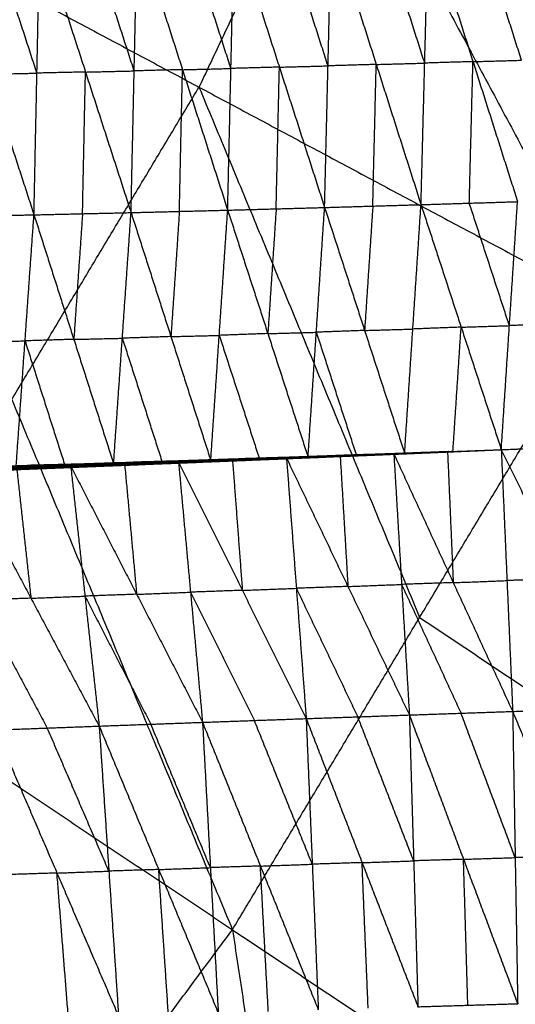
# Model space of a CAD drawing. Header units: millimetres. Extents: x -106 to 110, y -96 to 120.
# Tile 608 of 656: x 55.92 to 60.42, y -26.16 to -17.22. Entities that reach past the tile are written whole.
import ezdxf

# ---------------------------------------------------------------- set-up
doc = ezdxf.new("R2010")
doc.units = ezdxf.units.MM
doc.header["$MEASUREMENT"] = 0
doc.layers.add('Default', color=7, linetype='Continuous', true_color=0x000000)

msp = doc.modelspace()

# ---------------------------------------------------------------- linework, layer by layer
at = {"layer": 'Default'}
for points in [[(56.3184, -10.619, 3.952), (58.7847, -15.2153, 4.07), (61.2509, -19.8116, 4.1879)], [(58.7847, -15.2153, 4.07), (58.1659, -16.5236, 4.07), (57.5471, -17.8319, 4.07)], [(53.8433, -15.8521, 3.952), (55.8472, -20.668, 4.07), (57.851, -25.4839, 4.1879)], [(53.8433, -15.8521, 3.952), (57.5471, -17.8319, 4.07), (61.2509, -19.8116, 4.1879)], [(58.7189, -17.6384, -1.9272), (58.5136, -17.0012, -2.2001), (58.3083, -16.364, -2.4729)], [(58.6878, -18.9245, -1.4012), (58.7189, -17.6384, -1.9272), (58.7501, -16.3524, -2.4532)], [(58.7501, -16.3524, -2.4532), (59.1568, -17.6255, -1.906), (59.5635, -18.8987, -1.3587)], [(59.5969, -17.6134, -1.885), (59.3936, -16.9769, -2.1587), (59.1902, -16.3403, -2.4323)], [(59.5635, -18.8987, -1.3587), (59.5969, -17.6134, -1.885), (59.6304, -16.3282, -2.4113)], [(59.6304, -16.3282, -2.4113), (60.0353, -17.5999, -1.8623), (60.4401, -18.8715, -1.3133)], [(60.4759, -17.5873, -1.8407), (60.2735, -16.9515, -2.1152), (60.0711, -16.3157, -2.3897)], [(55.2167, -16.4372, -2.5808), (55.6327, -17.7141, -2.0429), (56.0486, -18.9911, -1.5049)], [(56.0754, -17.7044, -2.0313), (55.8674, -17.0659, -2.3003), (55.6594, -16.4275, -2.5693)], [(56.0486, -18.9911, -1.5049), (56.0754, -17.7044, -2.0313), (56.1021, -16.4177, -2.5577)], [(56.1021, -16.4177, -2.5577), (56.5162, -17.6943, -2.0164), (56.9302, -18.9709, -1.475)], [(56.9585, -17.6841, -2.0014), (56.7515, -17.0458, -2.2721), (56.5444, -16.4075, -2.5427)], [(56.9302, -18.9709, -1.475), (56.9585, -17.6841, -2.0014), (56.9868, -16.3973, -2.5278)], [(56.9868, -16.3973, -2.5278), (57.3973, -17.673, -1.984), (57.8077, -18.9487, -1.4403)], [(57.8372, -17.6621, -1.9665), (57.6319, -17.0243, -2.2383), (57.4267, -16.3864, -2.5102)], [(57.8077, -18.9487, -1.4403), (57.8372, -17.6621, -1.9665), (57.8666, -16.3755, -2.4926)], [(57.8666, -16.3755, -2.4926), (58.2772, -17.65, -1.9469), (58.6878, -18.9245, -1.4012)], [(59.1568, -17.6255, -1.906), (59.3769, -17.6195, -1.8955), (59.5969, -17.6134, -1.885)], [(60.0353, -17.5999, -1.8623), (59.8161, -17.6067, -1.8737), (59.5969, -17.6134, -1.885)], [(60.0018, -18.8851, -1.336), (60.0185, -18.2425, -1.5992), (60.0353, -17.5999, -1.8623)], [(60.0353, -17.5999, -1.8623), (60.2556, -17.5936, -1.8515), (60.4759, -17.5873, -1.8407)], [(55.6327, -17.7141, -2.0429), (55.854, -17.7093, -2.0371), (56.0754, -17.7044, -2.0313)], [(56.5162, -17.6943, -2.0164), (56.2958, -17.6994, -2.0238), (56.0754, -17.7044, -2.0313)], [(56.4894, -18.981, -1.49), (56.5028, -18.3377, -1.7532), (56.5162, -17.6943, -2.0164)], [(56.5162, -17.6943, -2.0164), (56.7373, -17.6892, -2.0089), (56.9585, -17.6841, -2.0014)], [(57.3973, -17.673, -1.984), (57.1779, -17.6786, -1.9927), (56.9585, -17.6841, -2.0014)], [(57.369, -18.9598, -1.4577), (57.3831, -18.3164, -1.7208), (57.3973, -17.673, -1.984)], [(57.3973, -17.673, -1.984), (57.6172, -17.6676, -1.9752), (57.8372, -17.6621, -1.9665)], [(58.2772, -17.65, -1.9469), (58.0572, -17.6561, -1.9567), (57.8372, -17.6621, -1.9665)], [(58.2478, -18.9366, -1.4207), (58.2625, -18.2933, -1.6838), (58.2772, -17.65, -1.9469)], [(58.2772, -17.65, -1.9469), (58.4981, -17.6442, -1.9371), (58.7189, -17.6384, -1.9272)], [(59.1568, -17.6255, -1.906), (58.9379, -17.632, -1.9166), (58.7189, -17.6384, -1.9272)], [(59.1256, -18.9116, -1.38), (59.1412, -18.2686, -1.643), (59.1568, -17.6255, -1.906)], [(55.8472, -20.668, 4.07), (56.6971, -19.25, 4.07), (57.5471, -17.8319, 4.07)], [(57.5471, -17.8319, 4.07), (58.549, -20.2398, 4.1289), (59.551, -22.6478, 4.1879)], [(56.9302, -18.9709, -1.475), (57.369, -18.9598, -1.4577), (57.8077, -18.9487, -1.4403)], [(57.6543, -21.2232, 0.4624), (57.731, -20.086, -0.489), (57.8077, -18.9487, -1.4403)], [(57.8077, -18.9487, -1.4403), (58.2478, -18.9366, -1.4207), (58.6878, -18.9245, -1.4012)], [(57.8077, -18.9487, -1.4403), (58.1726, -20.07, -0.4691), (58.5375, -21.1913, 0.5021)], [(58.2478, -18.9366, -1.4207), (58.2102, -19.5033, -0.9449), (58.1726, -20.07, -0.4691)], [(58.5375, -21.1913, 0.5021), (58.6126, -20.0579, -0.4495), (58.6878, -18.9245, -1.4012)], [(58.6878, -18.9245, -1.4012), (59.1256, -18.9116, -1.38), (59.5635, -18.8987, -1.3587)], [(58.6878, -18.9245, -1.4012), (59.0512, -20.0414, -0.4279), (59.4146, -21.1583, 0.5455)], [(59.1256, -18.9116, -1.38), (59.0884, -19.4765, -0.9039), (59.0512, -20.0414, -0.4279)], [(59.4146, -21.1583, 0.5455), (59.4891, -20.0285, -0.4066), (59.5635, -18.8987, -1.3587)], [(59.5635, -18.8987, -1.3587), (60.0018, -18.8851, -1.336), (60.4401, -18.8715, -1.3133)], [(59.5635, -18.8987, -1.3587), (59.9279, -20.0115, -0.3829), (60.2923, -21.1243, 0.593)], [(60.3662, -19.9979, -0.3602), (60.184, -19.4415, -0.8481), (60.0018, -18.8851, -1.336)], [(60.2923, -21.1243, 0.593), (60.3662, -19.9979, -0.3602), (60.4401, -18.8715, -1.3133)], [(55.1664, -19.0093, -1.5291), (55.6075, -19.0002, -1.517), (56.0486, -18.9911, -1.5049)], [(55.8863, -21.2813, 0.3932), (55.9675, -20.1362, -0.5559), (56.0486, -18.9911, -1.5049)], [(56.0486, -18.9911, -1.5049), (56.4894, -18.981, -1.49), (56.9302, -18.9709, -1.475)], [(56.0486, -18.9911, -1.5049), (56.4102, -20.1222, -0.5394), (56.7717, -21.2533, 0.4262)], [(56.4894, -18.981, -1.49), (56.4498, -19.5516, -1.0147), (56.4102, -20.1222, -0.5394)], [(56.7717, -21.2533, 0.4262), (56.851, -20.1121, -0.5244), (56.9302, -18.9709, -1.475)], [(56.9302, -18.9709, -1.475), (57.2923, -20.0971, -0.5063), (57.6543, -21.2232, 0.4624)], [(57.369, -18.9598, -1.4577), (57.3306, -19.5285, -0.982), (57.2923, -20.0971, -0.5063)], [(57.851, -25.4839, 4.1879), (59.551, -22.6478, 4.1879), (61.2509, -19.8116, 4.1879)], [(59.0512, -20.0414, -0.4279), (59.2701, -20.0349, -0.4172), (59.4891, -20.0285, -0.4066)], [(59.9279, -20.0115, -0.3829), (59.7085, -20.02, -0.3947), (59.4891, -20.0285, -0.4066)], [(59.8534, -21.1413, 0.5692), (59.8907, -20.5764, 0.0932), (59.9279, -20.0115, -0.3829)], [(59.9279, -20.0115, -0.3829), (60.147, -20.0047, -0.3715), (60.3662, -19.9979, -0.3602)], [(61.0667, -19.9684, -0.3175), (60.7164, -19.9832, -0.3389), (60.3662, -19.9979, -0.3602)], [(56.4102, -20.1222, -0.5394), (56.6306, -20.1171, -0.5319), (56.851, -20.1121, -0.5244)], [(57.2923, -20.0971, -0.5063), (57.0716, -20.1046, -0.5154), (56.851, -20.1121, -0.5244)], [(56.851, -20.1121, -0.5244), (57.032, -20.6752, -0.0401), (57.213, -21.2382, 0.4443)], [(57.2923, -20.0971, -0.5063), (57.5116, -20.0915, -0.4977), (57.731, -20.086, -0.489)], [(58.1726, -20.07, -0.4691), (57.9518, -20.078, -0.479), (57.731, -20.086, -0.489)], [(57.731, -20.086, -0.489), (57.9135, -20.6466, -0.0034), (58.0959, -21.2073, 0.4822)], [(58.1726, -20.07, -0.4691), (58.3926, -20.064, -0.4593), (58.6126, -20.0579, -0.4495)], [(59.0512, -20.0414, -0.4279), (58.8319, -20.0496, -0.4387), (58.6126, -20.0579, -0.4495)], [(58.6126, -20.0579, -0.4495), (58.7943, -20.6164, 0.0371), (58.9761, -21.1748, 0.5238)], [(55.5264, -20.1453, -0.568), (55.7469, -20.1407, -0.5619), (55.9675, -20.1362, -0.5559)], [(56.4102, -20.1222, -0.5394), (56.1888, -20.1292, -0.5476), (55.9675, -20.1362, -0.5559)], [(55.9675, -20.1362, -0.5559), (56.1482, -20.7017, -0.0731), (56.329, -21.2673, 0.4097)], [(50.8672, -20.8175, 3.952), (54.3591, -23.1507, 4.07), (57.851, -25.4839, 4.1879)], [(60.2922, -21.1239, 0.5932), (60.9871, -21.0939, 0.6322), (61.682, -21.0638, 0.6713)], [(60.2922, -21.1239, 0.5932), (60.982, -21.0946, 0.6282), (61.6718, -21.0653, 0.6633)], [(60.2922, -21.1239, 0.5932), (60.9927, -21.0946, 0.6357), (61.6932, -21.0654, 0.6783)], [(60.2922, -21.1239, 0.5932), (60.9772, -21.0964, 0.6269), (61.6622, -21.0689, 0.6605)], [(60.2922, -21.1239, 0.5932), (60.9656, -21.0976, 0.6336), (61.639, -21.0713, 0.6741)], [(60.2922, -21.1239, 0.5932), (60.9728, -21.0979, 0.6278), (61.6535, -21.072, 0.6625)], [(60.2922, -21.1239, 0.5932), (60.9689, -21.0984, 0.6309), (61.6456, -21.0728, 0.6687)], [(60.2923, -21.1243, 0.593), (60.9927, -21.0948, 0.6356), (61.6932, -21.0654, 0.6783)], [(60.2923, -21.1243, 0.593), (60.9656, -21.0978, 0.6335), (61.639, -21.0713, 0.6741)], [(57.4293, -21.2233, 0.4419), (57.9077, -21.2076, 0.4629), (58.3861, -21.1918, 0.4839)], [(57.6543, -21.2232, 0.4624), (58.0959, -21.2073, 0.4822), (58.5375, -21.1913, 0.5021)], [(57.6543, -21.2232, 0.4624), (58.0202, -21.2075, 0.4731), (58.3861, -21.1918, 0.4839)], [(57.9025, -21.2086, 0.4582), (58.1417, -21.2008, 0.4687), (58.3809, -21.1929, 0.4792)], [(58.3809, -21.1929, 0.4792), (58.1443, -21.2002, 0.4711), (57.9077, -21.2076, 0.4629)], [(58.0202, -21.2075, 0.4731), (58.241, -21.1995, 0.4831), (58.4618, -21.1916, 0.493)], [(58.3232, -21.2066, 0.4825), (58.8199, -21.1844, 0.5115), (59.3165, -21.1622, 0.5406)], [(58.3232, -21.2066, 0.4825), (58.8162, -21.1862, 0.5075), (59.3091, -21.1658, 0.5325)], [(58.3325, -21.2031, 0.4879), (58.5808, -21.192, 0.5024), (58.8291, -21.1809, 0.5169)], [(58.8199, -21.1844, 0.5115), (58.5762, -21.1938, 0.4997), (58.3325, -21.2031, 0.4879)], [(58.8266, -21.1854, 0.5038), (58.5802, -21.1956, 0.4913), (58.3337, -21.2059, 0.4788)], [(58.3417, -21.1996, 0.4932), (58.8291, -21.1809, 0.5169), (59.3165, -21.1622, 0.5406)], [(58.3442, -21.2051, 0.475), (58.8323, -21.1851, 0.5011), (59.3204, -21.1652, 0.5272)], [(58.3442, -21.2051, 0.475), (58.8266, -21.1854, 0.5038), (59.3091, -21.1658, 0.5325)], [(58.841, -21.1826, 0.5), (58.597, -21.1926, 0.487), (58.3529, -21.2026, 0.4739)], [(58.3616, -21.2, 0.4729), (58.8456, -21.1814, 0.4992), (59.3296, -21.1628, 0.5256)], [(58.3616, -21.2, 0.4729), (58.841, -21.1826, 0.5), (59.3204, -21.1652, 0.5272)], [(58.8527, -21.1784, 0.5001), (58.6107, -21.1877, 0.4869), (58.3687, -21.197, 0.4737)], [(58.3757, -21.194, 0.4746), (58.8563, -21.177, 0.5008), (59.3368, -21.1601, 0.527)], [(58.3757, -21.194, 0.4746), (58.8527, -21.1784, 0.5001), (59.3296, -21.1628, 0.5256)], [(58.3757, -21.194, 0.4746), (58.3809, -21.1929, 0.4792), (58.3861, -21.1918, 0.4839)], [(58.8614, -21.1759, 0.5055), (58.6212, -21.1844, 0.4923), (58.3809, -21.1929, 0.4792)], [(58.3861, -21.1918, 0.4839), (58.8639, -21.1754, 0.5086), (59.3417, -21.159, 0.5334)], [(58.3861, -21.1918, 0.4839), (58.8614, -21.1759, 0.5055), (59.3368, -21.1601, 0.527)], [(58.3861, -21.1918, 0.4839), (58.4618, -21.1916, 0.493), (58.5375, -21.1913, 0.5021)], [(58.9396, -21.1752, 0.5178), (58.7007, -21.1834, 0.5054), (58.4618, -21.1916, 0.493)], [(58.5375, -21.1913, 0.5021), (58.9761, -21.1748, 0.5238), (59.4146, -21.1583, 0.5455)], [(58.5375, -21.1913, 0.5021), (58.9396, -21.1752, 0.5178), (59.3417, -21.159, 0.5334)], [(58.8162, -21.1862, 0.5075), (58.818, -21.1853, 0.5095), (58.8199, -21.1844, 0.5115)], [(58.8162, -21.1862, 0.5075), (58.8214, -21.1858, 0.5056), (58.8266, -21.1854, 0.5038)], [(58.8199, -21.1844, 0.5115), (59.0663, -21.1742, 0.524), (59.3128, -21.164, 0.5365)], [(58.8266, -21.1854, 0.5038), (59.0707, -21.1754, 0.5168), (59.3147, -21.1655, 0.5298)], [(58.8291, -21.1809, 0.5169), (58.8644, -21.7738, 0.0585), (58.8997, -22.3667, -0.4)], [(59.3147, -21.1655, 0.5298), (59.0735, -21.1753, 0.5155), (58.8323, -21.1851, 0.5011)], [(58.8323, -21.1851, 0.5011), (58.8366, -21.1839, 0.5006), (58.841, -21.1826, 0.5)], [(58.841, -21.1826, 0.5), (59.083, -21.1733, 0.5132), (59.325, -21.164, 0.5264)], [(59.325, -21.164, 0.5264), (59.0853, -21.1727, 0.5128), (58.8456, -21.1814, 0.4992)], [(58.8456, -21.1814, 0.4992), (58.8491, -21.1799, 0.4996), (58.8527, -21.1784, 0.5001)], [(58.8527, -21.1784, 0.5001), (59.0929, -21.1699, 0.5132), (59.3332, -21.1614, 0.5263)], [(59.3332, -21.1614, 0.5263), (59.0947, -21.1692, 0.5136), (58.8563, -21.177, 0.5008)], [(58.8563, -21.177, 0.5008), (58.8588, -21.1765, 0.5031), (58.8614, -21.1759, 0.5055)], [(58.8614, -21.1759, 0.5055), (59.1003, -21.1677, 0.5178), (59.3392, -21.1595, 0.5302)], [(59.3392, -21.1595, 0.5302), (59.1015, -21.1675, 0.5194), (58.8639, -21.1754, 0.5086)], [(58.8639, -21.1754, 0.5086), (58.9017, -21.1753, 0.5132), (58.9396, -21.1752, 0.5178)], [(58.9396, -21.1752, 0.5178), (59.1589, -21.1669, 0.5286), (59.3782, -21.1587, 0.5394)], [(59.3782, -21.1587, 0.5394), (59.1771, -21.1667, 0.5316), (58.9761, -21.1748, 0.5238)], [(59.3091, -21.1658, 0.5325), (59.8007, -21.145, 0.5627), (60.2923, -21.1243, 0.593)], [(59.3091, -21.1658, 0.5325), (59.3128, -21.164, 0.5365), (59.3165, -21.1622, 0.5406)], [(59.3091, -21.1658, 0.5325), (59.3147, -21.1655, 0.5298), (59.3204, -21.1652, 0.5272)], [(59.3128, -21.164, 0.5365), (59.5586, -21.1536, 0.5516), (59.8044, -21.1432, 0.5668)], [(59.8007, -21.145, 0.5627), (59.5567, -21.1545, 0.5496), (59.3128, -21.164, 0.5365)], [(59.8063, -21.1447, 0.5601), (59.5605, -21.1551, 0.545), (59.3147, -21.1655, 0.5298)], [(59.3165, -21.1622, 0.5406), (59.8044, -21.1432, 0.5668), (60.2923, -21.1243, 0.593)], [(59.3165, -21.1622, 0.5406), (59.3871, -22.3479, -0.3763), (59.4577, -23.5337, -1.2931)], [(59.3165, -21.1622, 0.5406), (59.8561, -22.3319, -0.347), (60.3958, -23.5015, -1.2345)], [(59.3204, -21.1652, 0.5272), (59.8063, -21.1447, 0.5601), (60.2923, -21.1243, 0.593)], [(59.3204, -21.1652, 0.5272), (59.325, -21.164, 0.5264), (59.3296, -21.1628, 0.5256)], [(59.8109, -21.1436, 0.5593), (59.568, -21.1538, 0.5428), (59.325, -21.164, 0.5264)], [(59.3296, -21.1628, 0.5256), (59.8109, -21.1436, 0.5593), (60.2923, -21.1243, 0.593)], [(59.3296, -21.1628, 0.5256), (59.3332, -21.1614, 0.5263), (59.3368, -21.1601, 0.527)], [(59.8145, -21.1422, 0.56), (59.5739, -21.1518, 0.5432), (59.3332, -21.1614, 0.5263)], [(59.3368, -21.1601, 0.527), (59.8145, -21.1422, 0.56), (60.2923, -21.1243, 0.593)], [(59.3368, -21.1601, 0.527), (59.3392, -21.1595, 0.5302), (59.3417, -21.159, 0.5334)], [(59.817, -21.1417, 0.5632), (59.5781, -21.1506, 0.5467), (59.3392, -21.1595, 0.5302)], [(59.3417, -21.159, 0.5334), (59.817, -21.1417, 0.5632), (60.2923, -21.1243, 0.593)], [(59.3417, -21.159, 0.5334), (59.3782, -21.1587, 0.5394), (59.4146, -21.1583, 0.5455)], [(59.8534, -21.1413, 0.5692), (59.6158, -21.15, 0.5543), (59.3782, -21.1587, 0.5394)], [(59.3782, -21.1587, 0.5394), (59.5976, -21.1502, 0.5513), (59.817, -21.1417, 0.5632)], [(59.4146, -21.1583, 0.5455), (59.8534, -21.1413, 0.5692), (60.2923, -21.1243, 0.593)], [(59.8007, -21.145, 0.5627), (59.8035, -21.1449, 0.5614), (59.8063, -21.1447, 0.5601)], [(59.8044, -21.1432, 0.5668), (59.8302, -21.7376, 0.1099), (59.8561, -22.3319, -0.347)], [(59.8063, -21.1447, 0.5601), (59.8086, -21.1441, 0.5597), (59.8109, -21.1436, 0.5593)], [(59.8109, -21.1436, 0.5593), (59.8127, -21.1429, 0.5597), (59.8145, -21.1422, 0.56)], [(59.8145, -21.1422, 0.56), (59.8157, -21.1419, 0.5616), (59.817, -21.1417, 0.5632)], [(60.2923, -21.1243, 0.593), (60.344, -22.3129, -0.3207), (60.3958, -23.5015, -1.2345)], [(60.2923, -21.1243, 0.593), (60.8658, -22.2953, -0.2858), (61.4393, -23.4664, -1.1647)], [(55.3567, -21.3263, 0.3693), (55.8695, -21.3004, 0.3905), (56.3823, -21.2744, 0.4117)], [(55.4011, -21.3121, 0.377), (55.8917, -21.2932, 0.3944), (56.3823, -21.2744, 0.4117)], [(55.4072, -21.3199, 0.3619), (55.8975, -21.301, 0.379), (56.3877, -21.282, 0.396)], [(55.4498, -21.3048, 0.3601), (55.9357, -21.2878, 0.3771), (56.4216, -21.2708, 0.3941)], [(55.4498, -21.3048, 0.3601), (55.9187, -21.2934, 0.3781), (56.3877, -21.282, 0.396)], [(55.9531, -21.2793, 0.3769), (55.7102, -21.2878, 0.3684), (55.4672, -21.2963, 0.3599)], [(55.4846, -21.2877, 0.3598), (55.967, -21.2728, 0.3772), (56.4493, -21.2579, 0.3945)], [(55.4846, -21.2877, 0.3598), (55.9531, -21.2793, 0.3769), (56.4216, -21.2708, 0.3941)], [(55.9802, -21.2692, 0.3826), (55.739, -21.2767, 0.3739), (55.4979, -21.2841, 0.3652)], [(55.5111, -21.2806, 0.3707), (55.9907, -21.2668, 0.3878), (56.4702, -21.253, 0.4049)], [(55.5111, -21.2806, 0.3707), (55.9802, -21.2692, 0.3826), (56.4493, -21.2579, 0.3945)], [(55.6987, -21.2809, 0.3819), (55.8447, -21.2738, 0.3849), (55.9907, -21.2668, 0.3878)], [(56.1783, -21.2671, 0.3991), (55.9385, -21.274, 0.3905), (55.6987, -21.2809, 0.3819)], [(55.8695, -21.3004, 0.3905), (56.1172, -21.2904, 0.399), (56.3649, -21.2804, 0.4075)], [(55.8863, -21.2813, 0.3932), (56.1783, -21.2671, 0.3991), (56.4702, -21.253, 0.4049)], [(55.8863, -21.2813, 0.3932), (56.329, -21.2673, 0.4097), (56.7717, -21.2533, 0.4262)], [(55.9187, -21.2934, 0.3781), (56.1617, -21.2849, 0.3866), (56.4046, -21.2764, 0.3951)], [(56.4046, -21.2764, 0.3951), (56.1702, -21.2821, 0.3861), (55.9357, -21.2878, 0.3771)], [(55.9357, -21.2878, 0.3771), (55.9444, -21.2835, 0.377), (55.9531, -21.2793, 0.3769)], [(55.9531, -21.2793, 0.3769), (56.1943, -21.2718, 0.3856), (56.4354, -21.2644, 0.3943)], [(56.4354, -21.2644, 0.3943), (56.2012, -21.2686, 0.3857), (55.967, -21.2728, 0.3772)], [(55.967, -21.2728, 0.3772), (55.9736, -21.271, 0.3799), (55.9802, -21.2692, 0.3826)], [(55.9802, -21.2692, 0.3826), (56.22, -21.2623, 0.3912), (56.4598, -21.2554, 0.3997)], [(56.4598, -21.2554, 0.3997), (56.2252, -21.2611, 0.3938), (55.9907, -21.2668, 0.3878)], [(56.1783, -21.2671, 0.3991), (56.3996, -21.2601, 0.4073), (56.621, -21.2531, 0.4156)], [(56.329, -21.2673, 0.4097), (56.2537, -21.2672, 0.4044), (56.1783, -21.2671, 0.3991)], [(56.3475, -21.2864, 0.4033), (56.8543, -21.2617, 0.4268), (57.3611, -21.237, 0.4503)], [(56.3475, -21.2864, 0.4033), (56.8414, -21.2665, 0.4218), (57.3353, -21.2467, 0.4402)], [(56.3475, -21.2864, 0.4033), (56.3649, -21.2804, 0.4075), (56.3823, -21.2744, 0.4117)], [(56.3475, -21.2864, 0.4033), (56.3676, -21.2842, 0.3997), (56.3877, -21.282, 0.396)], [(56.3649, -21.2804, 0.4075), (56.6183, -21.268, 0.4193), (56.8717, -21.2557, 0.431)], [(56.8543, -21.2617, 0.4268), (56.6096, -21.271, 0.4172), (56.3649, -21.2804, 0.4075)], [(56.8615, -21.2644, 0.4181), (56.6145, -21.2743, 0.4089), (56.3676, -21.2842, 0.3997)], [(56.3823, -21.2744, 0.4117), (56.8717, -21.2557, 0.431), (57.3611, -21.237, 0.4503)], [(56.3823, -21.2744, 0.4117), (56.5114, -22.4544, -0.5147), (56.6406, -23.6344, -1.4411)], [(56.3823, -21.2744, 0.4117), (56.9807, -22.4373, -0.4927), (57.5791, -23.6002, -1.3971)], [(56.3877, -21.282, 0.396), (56.8769, -21.263, 0.4143), (57.3661, -21.244, 0.4325)], [(56.3877, -21.282, 0.396), (56.8615, -21.2644, 0.4181), (57.3353, -21.2467, 0.4402)], [(56.3877, -21.282, 0.396), (56.4046, -21.2764, 0.3951), (56.4216, -21.2708, 0.3941)], [(56.8939, -21.2574, 0.4133), (56.6493, -21.2669, 0.4042), (56.4046, -21.2764, 0.3951)], [(56.4216, -21.2708, 0.3941), (56.9069, -21.2534, 0.4123), (57.3921, -21.236, 0.4304)], [(56.4216, -21.2708, 0.3941), (56.8939, -21.2574, 0.4133), (57.3661, -21.244, 0.4325)], [(56.4216, -21.2708, 0.3941), (56.4354, -21.2644, 0.3943), (56.4493, -21.2579, 0.3945)], [(56.9207, -21.247, 0.4125), (56.6781, -21.2557, 0.4034), (56.4354, -21.2644, 0.3943)], [(56.4493, -21.2579, 0.3945), (56.9313, -21.2423, 0.4131), (57.4133, -21.2267, 0.4317)], [(56.4493, -21.2579, 0.3945), (56.9207, -21.247, 0.4125), (57.3921, -21.236, 0.4304)], [(56.4493, -21.2579, 0.3945), (56.4598, -21.2554, 0.3997), (56.4702, -21.253, 0.4049)], [(56.9418, -21.2398, 0.4183), (56.7008, -21.2476, 0.409), (56.4598, -21.2554, 0.3997)], [(56.4702, -21.253, 0.4049), (56.9498, -21.2381, 0.4234), (57.4293, -21.2233, 0.4419)], [(56.4702, -21.253, 0.4049), (56.9418, -21.2398, 0.4183), (57.4133, -21.2267, 0.4317)], [(56.4702, -21.253, 0.4049), (56.621, -21.2531, 0.4156), (56.7717, -21.2533, 0.4262)], [(56.621, -21.2531, 0.4156), (56.7854, -21.2456, 0.4195), (56.9498, -21.2381, 0.4234)], [(57.1005, -21.2383, 0.4341), (56.8607, -21.2457, 0.4248), (56.621, -21.2531, 0.4156)], [(56.7717, -21.2533, 0.4262), (57.213, -21.2382, 0.4443), (57.6543, -21.2232, 0.4624)], [(56.7717, -21.2533, 0.4262), (57.1005, -21.2383, 0.4341), (57.4293, -21.2233, 0.4419)], [(56.8414, -21.2665, 0.4218), (56.8478, -21.2641, 0.4243), (56.8543, -21.2617, 0.4268)], [(56.8414, -21.2665, 0.4218), (56.8514, -21.2655, 0.42), (56.8615, -21.2644, 0.4181)], [(56.8543, -21.2617, 0.4268), (57.1012, -21.2518, 0.436), (57.3482, -21.2418, 0.4453)], [(56.8615, -21.2644, 0.4181), (57.1061, -21.2548, 0.4273), (57.3507, -21.2453, 0.4364)], [(56.8717, -21.2557, 0.431), (56.9262, -21.8465, -0.0308), (56.9807, -22.4373, -0.4927)], [(57.3507, -21.2453, 0.4364), (57.1138, -21.2542, 0.4253), (56.8769, -21.263, 0.4143)], [(56.8769, -21.263, 0.4143), (56.8854, -21.2602, 0.4138), (56.8939, -21.2574, 0.4133)], [(56.8939, -21.2574, 0.4133), (57.1365, -21.2487, 0.4224), (57.3791, -21.24, 0.4315)], [(57.3791, -21.24, 0.4315), (57.143, -21.2467, 0.4219), (56.9069, -21.2534, 0.4123)], [(56.9069, -21.2534, 0.4123), (56.9138, -21.2502, 0.4124), (56.9207, -21.247, 0.4125)], [(56.9207, -21.247, 0.4125), (57.1617, -21.2392, 0.4218), (57.4027, -21.2313, 0.431)], [(57.4027, -21.2313, 0.431), (57.167, -21.2368, 0.4221), (56.9313, -21.2423, 0.4131)], [(56.9313, -21.2423, 0.4131), (56.9365, -21.2411, 0.4157), (56.9418, -21.2398, 0.4183)], [(56.9418, -21.2398, 0.4183), (57.1816, -21.2324, 0.4275), (57.4213, -21.225, 0.4368)], [(57.4213, -21.225, 0.4368), (57.1856, -21.2316, 0.4301), (56.9498, -21.2381, 0.4234)], [(57.1005, -21.2383, 0.4341), (57.3212, -21.2308, 0.4431), (57.5418, -21.2233, 0.4521)], [(57.213, -21.2382, 0.4443), (57.1568, -21.2383, 0.4392), (57.1005, -21.2383, 0.4341)], [(57.3353, -21.2467, 0.4402), (57.8385, -21.2231, 0.4667), (58.3417, -21.1996, 0.4932)], [(57.3353, -21.2467, 0.4402), (57.8292, -21.2266, 0.4614), (58.3232, -21.2066, 0.4825)], [(57.3353, -21.2467, 0.4402), (57.3482, -21.2418, 0.4453), (57.3611, -21.237, 0.4503)], [(57.3353, -21.2467, 0.4402), (57.3507, -21.2453, 0.4364), (57.3661, -21.244, 0.4325)], [(57.3482, -21.2418, 0.4453), (57.5998, -21.2301, 0.4585), (57.8514, -21.2183, 0.4718)], [(57.8385, -21.2231, 0.4667), (57.5933, -21.2325, 0.456), (57.3482, -21.2418, 0.4453)], [(57.8447, -21.2253, 0.4575), (57.5977, -21.2353, 0.4469), (57.3507, -21.2453, 0.4364)], [(57.3611, -21.237, 0.4503), (57.8514, -21.2183, 0.4718), (58.3417, -21.1996, 0.4932)], [(57.3611, -21.237, 0.4503), (57.4701, -22.4186, -0.4734), (57.5791, -23.6002, -1.3971)], [(57.3611, -21.237, 0.4503), (57.9408, -22.4018, -0.4486), (58.5206, -23.5665, -1.3475)], [(57.3661, -21.244, 0.4325), (57.8552, -21.2245, 0.4538), (58.3442, -21.2051, 0.475)], [(57.3661, -21.244, 0.4325), (57.8447, -21.2253, 0.4575), (58.3232, -21.2066, 0.4825)], [(57.3661, -21.244, 0.4325), (57.3791, -21.24, 0.4315), (57.3921, -21.236, 0.4304)], [(57.8681, -21.2205, 0.4527), (57.6236, -21.2303, 0.4421), (57.3791, -21.24, 0.4315)], [(57.3921, -21.236, 0.4304), (57.8769, -21.218, 0.4516), (58.3616, -21.2, 0.4729)], [(57.3921, -21.236, 0.4304), (57.8681, -21.2205, 0.4527), (58.3442, -21.2051, 0.475)], [(57.3921, -21.236, 0.4304), (57.4027, -21.2313, 0.431), (57.4133, -21.2267, 0.4317)], [(57.8875, -21.2134, 0.4523), (57.6451, -21.2224, 0.4416), (57.4027, -21.2313, 0.431)], [(57.4133, -21.2267, 0.4317), (57.8945, -21.2104, 0.4531), (58.3757, -21.194, 0.4746)], [(57.4133, -21.2267, 0.4317), (57.8875, -21.2134, 0.4523), (58.3616, -21.2, 0.4729)], [(57.4133, -21.2267, 0.4317), (57.4213, -21.225, 0.4368), (57.4293, -21.2233, 0.4419)], [(57.9025, -21.2086, 0.4582), (57.6619, -21.2168, 0.4475), (57.4213, -21.225, 0.4368)], [(57.4293, -21.2233, 0.4419), (57.9025, -21.2086, 0.4582), (58.3757, -21.194, 0.4746)], [(57.4293, -21.2233, 0.4419), (57.5418, -21.2233, 0.4521), (57.6543, -21.2232, 0.4624)], [(58.0202, -21.2075, 0.4731), (57.781, -21.2154, 0.4626), (57.5418, -21.2233, 0.4521)], [(57.5418, -21.2233, 0.4521), (57.7248, -21.2154, 0.4575), (57.9077, -21.2076, 0.4629)], [(57.8292, -21.2266, 0.4614), (57.8339, -21.2249, 0.464), (57.8385, -21.2231, 0.4667)], [(57.8292, -21.2266, 0.4614), (57.837, -21.226, 0.4594), (57.8447, -21.2253, 0.4575)], [(57.8385, -21.2231, 0.4667), (58.0855, -21.2131, 0.4773), (58.3325, -21.2031, 0.4879)], [(57.8447, -21.2253, 0.4575), (58.0892, -21.2156, 0.4681), (58.3337, -21.2059, 0.4788)], [(57.8514, -21.2183, 0.4718), (57.8961, -21.81, 0.0116), (57.9408, -22.4018, -0.4486)], [(58.3337, -21.2059, 0.4788), (58.0944, -21.2152, 0.4663), (57.8552, -21.2245, 0.4538)], [(57.8552, -21.2245, 0.4538), (57.8616, -21.2225, 0.4532), (57.8681, -21.2205, 0.4527)], [(57.8681, -21.2205, 0.4527), (58.1105, -21.2115, 0.4633), (58.3529, -21.2026, 0.4739)], [(58.3529, -21.2026, 0.4739), (58.1149, -21.2103, 0.4628), (57.8769, -21.218, 0.4516)], [(57.8769, -21.218, 0.4516), (57.8822, -21.2157, 0.4519), (57.8875, -21.2134, 0.4523)], [(57.8875, -21.2134, 0.4523), (58.1281, -21.2052, 0.463), (58.3687, -21.197, 0.4737)], [(58.3687, -21.197, 0.4737), (58.1316, -21.2037, 0.4634), (57.8945, -21.2104, 0.4531)], [(57.8945, -21.2104, 0.4531), (57.8985, -21.2095, 0.4557), (57.9025, -21.2086, 0.4582)], [(58.0959, -21.2073, 0.4822), (58.058, -21.2074, 0.4777), (58.0202, -21.2075, 0.4731)], [(58.3232, -21.2066, 0.4825), (58.3325, -21.2031, 0.4879), (58.3417, -21.1996, 0.4932)], [(58.3232, -21.2066, 0.4825), (58.3337, -21.2059, 0.4788), (58.3442, -21.2051, 0.475)], [(58.3417, -21.1996, 0.4932), (58.4312, -22.3831, -0.4271), (58.5206, -23.5665, -1.3475)], [(58.3417, -21.1996, 0.4932), (58.8997, -22.3667, -0.4), (59.4577, -23.5337, -1.2931)], [(58.3442, -21.2051, 0.475), (58.3529, -21.2026, 0.4739), (58.3616, -21.2, 0.4729)], [(58.3616, -21.2, 0.4729), (58.3687, -21.197, 0.4737), (58.3757, -21.194, 0.4746)], [(55.3567, -21.3263, 0.3693), (55.8521, -21.3064, 0.3863), (56.3475, -21.2864, 0.4033)], [(55.4011, -21.3121, 0.377), (56.0208, -22.4733, -0.532), (56.6406, -23.6344, -1.4411)], [(55.4072, -21.3199, 0.3619), (55.8773, -21.3031, 0.3826), (56.3475, -21.2864, 0.4033)], [(55.9187, -21.2934, 0.3781), (55.6736, -21.3029, 0.3695), (55.4285, -21.3123, 0.361)], [(55.8773, -21.3031, 0.3826), (56.1225, -21.2937, 0.3911), (56.3676, -21.2842, 0.3997)], [(55.8917, -21.2932, 0.3944), (55.9563, -21.8832, -0.0688), (56.0208, -22.4733, -0.532)], [(56.3676, -21.2842, 0.3997), (56.1325, -21.2926, 0.3893), (55.8975, -21.301, 0.379)], [(58.8997, -22.3667, -0.4), (59.1434, -22.3573, -0.3881), (59.3871, -22.3479, -0.3763)], [(59.8561, -22.3319, -0.347), (59.6216, -22.3399, -0.3616), (59.3871, -22.3479, -0.3763)], [(59.3871, -22.3479, -0.3763), (59.6569, -22.9328, -0.8201), (59.9268, -23.5176, -1.2638)], [(59.8561, -22.3319, -0.347), (60.1001, -22.3224, -0.3338), (60.344, -22.3129, -0.3207)], [(60.8658, -22.2953, -0.2858), (60.6049, -22.3041, -0.3033), (60.344, -22.3129, -0.3207)], [(56.9807, -22.4373, -0.4927), (56.746, -22.4458, -0.5037), (56.5114, -22.4544, -0.5147)], [(56.9807, -22.4373, -0.4927), (57.2254, -22.4279, -0.4831), (57.4701, -22.4186, -0.4734)], [(57.9408, -22.4018, -0.4486), (57.7055, -22.4102, -0.461), (57.4701, -22.4186, -0.4734)], [(57.4701, -22.4186, -0.4734), (57.76, -23.001, -0.9229), (58.0498, -23.5833, -1.3723)], [(57.9408, -22.4018, -0.4486), (58.186, -22.3924, -0.4378), (58.4312, -22.3831, -0.4271)], [(58.8997, -22.3667, -0.4), (58.6654, -22.3749, -0.4135), (58.4312, -22.3831, -0.4271)], [(58.4312, -22.3831, -0.4271), (58.7102, -22.9666, -0.8737), (58.9892, -23.5501, -1.3203)], [(56.0208, -22.4733, -0.532), (55.7852, -22.4821, -0.5415), (55.5496, -22.4909, -0.551)], [(55.5496, -22.4909, -0.551), (55.8594, -23.0714, -1.0056), (56.1693, -23.652, -1.4601)], [(56.0208, -22.4733, -0.532), (56.2661, -22.4638, -0.5234), (56.5114, -22.4544, -0.5147)], [(56.5114, -22.4544, -0.5147), (56.8106, -23.0358, -0.9669), (57.1098, -23.6173, -1.4191)], [(59.551, -22.6478, 4.1879), (61.0099, -23.6226, 4.3099), (62.4689, -24.5975, 4.4319)], [(59.4577, -23.5337, -1.2931), (59.9268, -23.5176, -1.2638), (60.3958, -23.5015, -1.2345)], [(60.4185, -24.8286, -1.6775), (60.1726, -24.1731, -1.4706), (59.9268, -23.5176, -1.2638)], [(60.3958, -23.5015, -1.2345), (60.9176, -23.484, -1.1996), (61.4393, -23.4664, -1.1647)], [(60.3958, -23.5015, -1.2345), (60.4185, -24.8286, -1.6775), (60.4412, -26.1556, -2.1205)], [(60.3958, -23.5015, -1.2345), (60.9415, -24.8127, -1.6377), (61.4872, -26.1238, -2.041)], [(56.6406, -23.6344, -1.4411), (57.1098, -23.6173, -1.4191), (57.5791, -23.6002, -1.3971)], [(57.5791, -23.6002, -1.3971), (58.0498, -23.5833, -1.3723), (58.5206, -23.5665, -1.3475)], [(57.5791, -23.6002, -1.3971), (57.6505, -24.9201, -1.8536), (57.722, -26.2401, -2.3102)], [(57.5791, -23.6002, -1.3971), (58.1049, -24.9058, -1.8239), (58.6308, -26.2114, -2.2507)], [(58.5757, -24.889, -1.7991), (58.3128, -24.2362, -1.5857), (58.0498, -23.5833, -1.3723)], [(58.5206, -23.5665, -1.3475), (58.9892, -23.5501, -1.3203), (59.4577, -23.5337, -1.2931)], [(58.5206, -23.5665, -1.3475), (58.5757, -24.889, -1.7991), (58.6308, -26.2114, -2.2507)], [(58.5206, -23.5665, -1.3475), (59.0282, -24.8749, -1.7673), (59.5358, -26.1833, -2.1871)], [(59.4967, -24.8585, -1.7401), (59.2429, -24.2043, -1.5302), (58.9892, -23.5501, -1.3203)], [(59.4577, -23.5337, -1.2931), (59.4967, -24.8585, -1.7401), (59.5358, -26.1833, -2.1871)], [(59.4577, -23.5337, -1.2931), (59.9495, -24.8446, -1.7068), (60.4412, -26.1556, -2.1205)], [(55.698, -23.6696, -1.4791), (56.1693, -23.652, -1.4601), (56.6406, -23.6344, -1.4411)], [(55.698, -23.6696, -1.4791), (56.2573, -24.9693, -1.9215), (56.8165, -26.269, -2.3638)], [(56.7285, -24.9517, -1.9025), (56.4489, -24.3019, -1.6813), (56.1693, -23.652, -1.4601)], [(56.6406, -23.6344, -1.4411), (56.7285, -24.9517, -1.9025), (56.8165, -26.269, -2.3638)], [(56.6406, -23.6344, -1.4411), (57.1813, -24.9373, -1.8756), (57.722, -26.2401, -2.3102)], [(57.6505, -24.9201, -1.8536), (57.3802, -24.2687, -1.6364), (57.1098, -23.6173, -1.4191)], [(59.0282, -24.8749, -1.7673), (59.2625, -24.8667, -1.7537), (59.4967, -24.8585, -1.7401)], [(59.9495, -24.8446, -1.7068), (59.7231, -24.8516, -1.7235), (59.4967, -24.8585, -1.7401)], [(59.9495, -24.8446, -1.7068), (60.184, -24.8366, -1.6922), (60.4185, -24.8286, -1.6775)], [(59.9885, -26.1694, -2.1538), (59.969, -25.507, -1.9303), (59.9495, -24.8446, -1.7068)], [(60.9415, -24.8127, -1.6377), (60.68, -24.8206, -1.6576), (60.4185, -24.8286, -1.6775)], [(57.1813, -24.9373, -1.8756), (56.9549, -24.9445, -1.889), (56.7285, -24.9517, -1.9025)], [(57.1813, -24.9373, -1.8756), (57.4159, -24.9287, -1.8646), (57.6505, -24.9201, -1.8536)], [(57.2693, -26.2545, -2.337), (57.2253, -25.5959, -2.1063), (57.1813, -24.9373, -1.8756)], [(58.1049, -24.9058, -1.8239), (57.8777, -24.913, -1.8388), (57.6505, -24.9201, -1.8536)], [(58.1049, -24.9058, -1.8239), (58.3403, -24.8974, -1.8115), (58.5757, -24.889, -1.7991)], [(58.1764, -26.2258, -2.2804), (58.1406, -25.5658, -2.0522), (58.1049, -24.9058, -1.8239)], [(59.0282, -24.8749, -1.7673), (58.8019, -24.8819, -1.7832), (58.5757, -24.889, -1.7991)], [(59.0833, -26.1973, -2.2189), (59.0557, -25.5361, -1.9931), (59.0282, -24.8749, -1.7673)], [(56.2573, -24.9693, -1.9215), (56.0296, -24.9766, -1.9332), (55.8019, -24.9839, -1.945)], [(56.2573, -24.9693, -1.9215), (56.4929, -24.9605, -1.912), (56.7285, -24.9517, -1.9025)], [(56.3611, -26.2836, -2.3873), (56.3092, -25.6264, -2.1544), (56.2573, -24.9693, -1.9215)], [(53.9115, -30.7957, 4.1879), (55.8813, -28.1398, 4.1879), (57.851, -25.4839, 4.1879)], [(57.851, -25.4839, 4.1879), (58.594, -30.3662, 4.4319), (59.3371, -35.2484, 4.6759)], [(57.851, -25.4839, 4.1879), (60.7689, -27.4336, 4.4319), (63.6869, -29.3833, 4.6759)], [(59.5358, -26.1833, -2.1871), (59.9885, -26.1694, -2.1538), (60.4412, -26.1556, -2.1205)]]:
    msp.add_open_spline(points, degree=2, dxfattribs=at)

doc.saveas('drawing.dxf')
